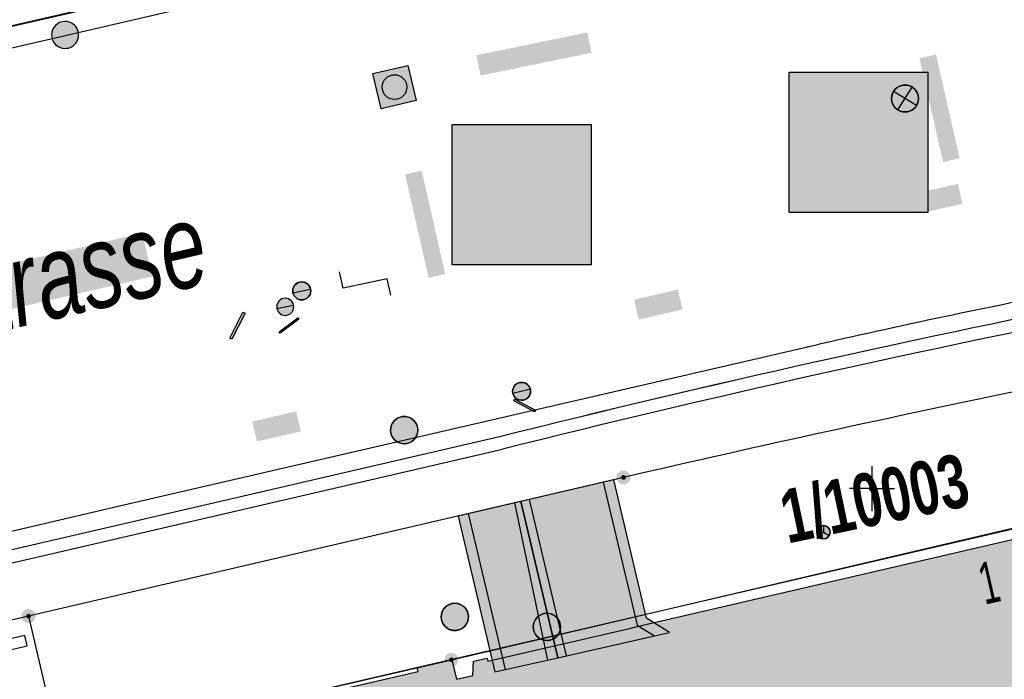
# Model space of a CAD drawing. Header units: metres. Extents: x 2695560 to 2696939, y 1260491 to 1262050.
# Tile 944 of 1005: x 2696602 to 2696630, y 1261645 to 1261663. Entities that reach past the tile are written whole.
import ezdxf

# ---------------------------------------------------------------- set-up
doc = ezdxf.new("R2010")
doc.units = ezdxf.units.M
doc.linetypes.add('AUSGEZOGEN', pattern=[0])
for name, color, linetype in [('XR$1$AV_Flächen (EO)', 7, 'AUSGEZOGEN'), ('XR$1$AV_Gebäudeflächen (BB)', 7, 'AUSGEZOGEN'), ('XR$1$AV_Gebäudeflächen ut.', 7, 'AUSGEZOGEN'), ('XR$1$AV_Grenzpunkte', 7, 'AUSGEZOGEN'), ('XR$1$AV_Grundstück-Nr.', 7, 'AUSGEZOGEN'), ('XR$1$AV_Haus-Nr.', 7, 'AUSGEZOGEN'), ('XR$1$AV_Koordinatennetzpunkte', 7, 'AUSGEZOGEN'), ('XR$1$AV_Linien (BB)', 7, 'AUSGEZOGEN'), ('XR$1$AV_Linien (EO)', 7, 'AUSGEZOGEN'), ('XR$1$AV_Strassennamen', 7, 'AUSGEZOGEN'), ('XR$1$AW_LK_Schachtdeckel', 24, 'AUSGEZOGEN'), ('XR$1$AW_LK_Zwischenpunkt', 24, 'AUSGEZOGEN'), ('XR$1$EW_LK_Knoten', 1, 'AUSGEZOGEN'), ('XR$1$FM_LK_SW_TRASSEKNOTEN', 94, 'AUSGEZOGEN'), ('XR$1$GA_LK_Absperrarmatur', 32, 'AUSGEZOGEN'), ('XR$1$GA_LK_Rohrleitungsteil', 32, 'AUSGEZOGEN'), ('XR$1$Liegenschaftsgrenzen', 7, 'AUSGEZOGEN'), ('XR$1$PFAV', 255, 'AUSGEZOGEN'), ('XR$1$PFAW', 255, 'AUSGEZOGEN'), ('XR$1$PFEW', 255, 'AUSGEZOGEN'), ('XR$1$PFGA', 255, 'AUSGEZOGEN'), ('XR$1$PFWA', 255, 'AUSGEZOGEN'), ('XR$1$PFWFM', 255, 'AUSGEZOGEN'), ('XR$1$RP_Abstandslinie', 7, 'AUSGEZOGEN'), ('XR$1$WA_LK_Absperrarmatur', 171, 'AUSGEZOGEN'), ('XR$1$WA_LK_Rohrleitungsteil', 171, 'AUSGEZOGEN')]:
    doc.layers.add(name, color=color, linetype=linetype)
doc.styles.add('ARIAL', font='arial.ttf')

# ---------------------------------------------------------------- blocks, each defined once
blk = doc.blocks.new('COMPLEXOBJECT_435')
at = {"layer": 'XR$1$AV_Linien (BB)', "color": 7, "linetype": 'AUSGEZOGEN', "transparency": 33554687}
blk.add_lwpolyline([(6603.406, 11642.838), (6612.396, 11644.919), (6612.371, 11645.029), (6613.336, 11645.238), (6613.46, 11644.702), (6613.918, 11644.808), (6613.93, 11645.202), (6614.31, 11645.29), (6614.331, 11645.203), (6618.263, 11646.115), (6618.521, 11646.175), (6632.969, 11649.528)], dxfattribs=at)
blk = doc.blocks.new('COMPLEXOBJECT_683')
at = {"layer": 'XR$1$AV_Linien (BB)', "color": 7, "linetype": 'AUSGEZOGEN', "transparency": 33554687}
blk.add_lwpolyline([(6623.539, 11654.01), (6604.097, 11649.512), (6588.145, 11645.77)], dxfattribs=at)
blk.add_arc((6666.817, 11466.341), 192.595, 100.73158, 102.98576, dxfattribs=at)
blk = doc.blocks.new('COMPLEXOBJECT_684')
at = {"layer": 'XR$1$AV_Linien (BB)', "color": 7, "linetype": 'AUSGEZOGEN', "transparency": 33554687}
blk.add_lwpolyline([(6614.656, 11651.439), (6600.918, 11648.25), (6588.243, 11645.347)], dxfattribs=at)
blk.add_arc((6700.023, 11310.501), 351.463, 101.12121, 104.05719, dxfattribs=at)
blk = doc.blocks.new('COMPLEXOBJECT_685')
at = {"layer": 'XR$1$AV_Linien (BB)', "color": 7, "linetype": 'AUSGEZOGEN', "transparency": 33554687}
blk.add_line((6643.15, 11672.61), (6579.438, 11657.833), dxfattribs=at)
blk = doc.blocks.new('COMPLEXOBJECT_944')
at = {"layer": 'XR$1$AV_Flächen (EO)', "color": 7, "linetype": 'AUSGEZOGEN', "transparency": 33554687}
blk.add_lwpolyline([(6614.655, 11651.439), (6600.918, 11648.25), (6600.998, 11647.909), (6614.74, 11651.099)], dxfattribs=at)
for centre, radius, start, end in [((6700.754, 11307.205), 354.838, 101.1344, 104.04262), ((6700.722, 11307.434), 354.257, 101.13743, 104.04665)]:
    blk.add_arc(centre, radius, start, end, dxfattribs=at)
blk = doc.blocks.new('COMPLEXOBJECT_1230')
at = {"layer": 'XR$1$Liegenschaftsgrenzen', "color": 7, "linetype": 'AUSGEZOGEN', "transparency": 33554687}
blk.add_line((6643.15, 11672.61), (6578.71, 11657.64), dxfattribs=at)
blk = doc.blocks.new('COMPLEXOBJECT_1233')
at = {"layer": 'XR$1$Liegenschaftsgrenzen', "color": 7, "linetype": 'AUSGEZOGEN', "transparency": 33554687}
blk.add_line((6618.1, 11650.31), (6601.573, 11646.456), dxfattribs=at)
blk.add_arc((6723.043, 11198.049), 464.276, 101.63867, 103.06374, dxfattribs=at)
blk = doc.blocks.new('BWAV20')
at = {"true_color": 0x000000, "transparency": 33554687}
blk.add_hatch(color=18, dxfattribs=at).paths.add_polyline_path([(0.167, 0), (0.163, 0.034), (0.153, 0.066), (0.137, 0.095), (0.115, 0.121), (0.088, 0.141), (0.058, 0.156), (0.025, 0.165), (-0.008, 0.166), (-0.042, 0.161), (-0.073, 0.15), (-0.102, 0.132), (-0.126, 0.109), (-0.146, 0.081), (-0.159, 0.05), (-0.166, 0.017), (-0.166, -0.017), (-0.159, -0.05), (-0.146, -0.081), (-0.126, -0.109), (-0.102, -0.132), (-0.073, -0.15), (-0.042, -0.161), (-0.008, -0.166), (0.025, -0.165), (0.058, -0.156), (0.088, -0.141), (0.115, -0.121), (0.137, -0.095), (0.153, -0.066), (0.163, -0.034)])
at = {"layer": 'XR$1$PFAV', "transparency": 33554687}
blk.add_hatch(color=7, dxfattribs=at).paths.add_polyline_path([(0.5, 0), (0.49, 0.101), (0.459, 0.197), (0.41, 0.286), (0.344, 0.362), (0.264, 0.424), (0.174, 0.469), (0.076, 0.494), (-0.025, 0.499), (-0.125, 0.484), (-0.22, 0.449), (-0.306, 0.395), (-0.379, 0.326), (-0.437, 0.243), (-0.477, 0.15), (-0.497, 0.051), (-0.497, -0.051), (-0.477, -0.15), (-0.437, -0.243), (-0.379, -0.326), (-0.306, -0.395), (-0.22, -0.449), (-0.125, -0.484), (-0.025, -0.499), (0.076, -0.494), (0.174, -0.469), (0.264, -0.424), (0.344, -0.362), (0.41, -0.286), (0.459, -0.197), (0.49, -0.101)])
blk = doc.blocks.new('BAV2041')
at = {"color": 7, "transparency": 33554687}
for p, q in [((0, 0.5), (0, 0.05)), ((-0.05, 0), (-0.5, 0)), ((0.05, 0), (0.5, 0)), ((0, -0.05), (0, -0.5))]:
    blk.add_line(p, q, dxfattribs=at)
blk.add_circle((0, 0), 0.05, dxfattribs=at)
for start, end in [(90, 270), (270, 90)]:
    blk.add_arc((0, 0), 0.05, start, end, dxfattribs=at)
blk = doc.blocks.new('COMPLEXOBJECT_1439')
at = {"layer": 'XR$1$RP_Abstandslinie', "color": 7, "linetype": 'AUSGEZOGEN', "transparency": 33554687}
blk.add_lwpolyline([(6648.23, 11653.37), (6603.23, 11642.9), (6559.4, 11632.7), (6515.57, 11622.51), (6471.74, 11612.31), (6427.91, 11602.11), (6384.08, 11591.92), (6365.19, 11587.52)], dxfattribs=at)
blk = doc.blocks.new('BAW2093')
at = {"transparency": 33554687}
blk.add_lwpolyline([(-0.375, -0.5), (0, -0.5), (0, 0.5), (0.375, 0.5)], dxfattribs=at)
blk = doc.blocks.new('BAW2087')
at = {"lineweight": 25, "true_color": 0x000000, "transparency": 33554687}
h = blk.add_hatch(color=18, dxfattribs=at)
h.paths.add_polyline_path([(-0.5, 0.5), (-0.5, -0.5), (0.5, -0.5), (0.5, 0.5)])
h.paths.add_polyline_path([(0.337, -0.069), (0.316, -0.136), (0.282, -0.196), (0.237, -0.249), (0.182, -0.292), (0.119, -0.322), (0.052, -0.34), (-0.017, -0.343), (-0.086, -0.333), (-0.151, -0.309), (-0.21, -0.272), (-0.261, -0.224), (-0.301, -0.167), (-0.328, -0.103), (-0.342, -0.035), (-0.342, 0.035), (-0.328, 0.103), (-0.301, 0.167), (-0.261, 0.224), (-0.21, 0.272), (-0.151, 0.309), (-0.086, 0.333), (-0.017, 0.343), (0.052, 0.34), (0.119, 0.322), (0.182, 0.292), (0.237, 0.249), (0.282, 0.196), (0.316, 0.136), (0.337, 0.069), (0.344, 0)], flags=16)
at = {"layer": 'XR$1$PFAW', "lineweight": 25, "transparency": 33554687}
blk.add_hatch(color=7, dxfattribs=at).paths.add_polyline_path([(0.344, 0), (0.337, 0.069), (0.316, 0.136), (0.282, 0.196), (0.237, 0.249), (0.182, 0.292), (0.119, 0.322), (0.052, 0.34), (-0.017, 0.343), (-0.086, 0.333), (-0.151, 0.309), (-0.21, 0.272), (-0.261, 0.224), (-0.301, 0.167), (-0.328, 0.103), (-0.342, 0.035), (-0.342, -0.035), (-0.328, -0.103), (-0.301, -0.167), (-0.261, -0.224), (-0.21, -0.272), (-0.151, -0.309), (-0.086, -0.333), (-0.017, -0.343), (0.052, -0.34), (0.119, -0.322), (0.182, -0.292), (0.237, -0.249), (0.282, -0.196), (0.316, -0.136), (0.337, -0.069)])
at = {"lineweight": 25, "transparency": 33554687}
for p, q in [((-0.5, 0.5, 0.993), (0.5, 0.5, 0.993)), ((-0.5, -0.5, 0.993), (-0.5, 0.5, 0.993)), ((0.5, 0.5, 0.993), (0.5, -0.5, 0.993)), ((0.5, -0.5, 0.993), (-0.5, -0.5, 0.993))]:
    blk.add_line(p, q, dxfattribs=at)
blk.add_circle((0, 0), 0.344, dxfattribs=at)
at = {"layer": 'XR$1$PFAW', "lineweight": 25, "transparency": 33554687}
blk.add_line((-0.5, 0.5), (0.5, 0.5), dxfattribs=at)
at = {"layer": 'XR$1$PFAW', "color": 31, "lineweight": 25, "transparency": 33554687}
for p, q in [((-0.5, -0.5), (-0.5, 0.5)), ((0.5, 0.5), (0.5, -0.5)), ((0.5, -0.5), (-0.5, -0.5))]:
    blk.add_line(p, q, dxfattribs=at)
at = {"layer": 'XR$1$PFAW', "lineweight": 25, "transparency": 33554687}
blk.add_circle((0, 0), 0.344, dxfattribs=at)
blk = doc.blocks.new('BAW2088')
at = {"layer": 'XR$1$PFAW', "transparency": 33554687}
blk.add_hatch(color=253, dxfattribs=at).paths.add_polyline_path([(0.51, 0), (0.5, 0.101), (0.47, 0.197), (0.421, 0.286), (0.355, 0.362), (0.275, 0.424), (0.184, 0.469), (0.086, 0.494), (-0.015, 0.499), (-0.115, 0.484), (-0.21, 0.449), (-0.296, 0.395), (-0.369, 0.326), (-0.427, 0.243), (-0.467, 0.15), (-0.487, 0.051), (-0.487, -0.051), (-0.467, -0.15), (-0.427, -0.243), (-0.369, -0.326), (-0.296, -0.395), (-0.21, -0.449), (-0.115, -0.484), (-0.015, -0.499), (0.086, -0.494), (0.184, -0.469), (0.275, -0.424), (0.355, -0.362), (0.421, -0.286), (0.47, -0.197), (0.5, -0.101)])
at = {"transparency": 33554687}
for start, end in [(91.1948, 268.8052), (268.8052, 91.1948)]:
    blk.add_arc((0.01, 0), 0.5, start, end, dxfattribs=at)
at = {"layer": 'XR$1$PFAW', "transparency": 33554687}
blk.add_circle((0.01, 0), 0.5, dxfattribs=at)
blk = doc.blocks.new('BAW2081')
at = {"layer": 'XR$1$PFAW', "transparency": 33554687}
blk.add_hatch(color=7, dxfattribs=at).paths.add_polyline_path([(0.5, 0), (0.49, 0.101), (0.459, 0.197), (0.41, 0.286), (0.344, 0.362), (0.264, 0.424), (0.174, 0.469), (0.076, 0.494), (-0.025, 0.499), (-0.125, 0.484), (-0.22, 0.449), (-0.306, 0.395), (-0.379, 0.326), (-0.437, 0.243), (-0.477, 0.15), (-0.497, 0.051), (-0.497, -0.051), (-0.477, -0.15), (-0.437, -0.243), (-0.379, -0.326), (-0.306, -0.395), (-0.22, -0.449), (-0.125, -0.484), (-0.025, -0.499), (0.076, -0.494), (0.174, -0.469), (0.264, -0.424), (0.344, -0.362), (0.41, -0.286), (0.459, -0.197), (0.49, -0.101)])
at = {"transparency": 33554687}
blk.add_line((-0.433, -0.25), (0, 0), dxfattribs=at)
blk.add_lwpolyline([(0, 0.5), (0, 0), (0.433, -0.25)], dxfattribs=at)
for start, end in [(90, 180), (180, 270), (0, 90), (270, 0)]:
    blk.add_arc((0, 0), 0.5, start, end, dxfattribs=at)
at = {"layer": 'XR$1$PFAW', "transparency": 33554687}
blk.add_circle((0, 0), 0.5, dxfattribs=at)
blk = doc.blocks.new('BWA2013')
at = {"true_color": 0x000000, "transparency": 33554687}
blk.add_hatch(color=18, dxfattribs=at).paths.add_polyline_path([(-0.291, -0.409), (0.352, 0.357), (0.291, 0.409), (-0.352, -0.357)])
at = {"transparency": 33554687}
blk.add_lwpolyline([(-0.291, -0.409), (-0.352, -0.357), (0.291, 0.409), (0.352, 0.357), (-0.291, -0.409)], close=True, dxfattribs=at)
blk = doc.blocks.new('BWA965')
at = {"layer": 'XR$1$PFWA', "transparency": 33554687}
blk.add_hatch(color=7, dxfattribs=at).paths.add_polyline_path([(0, 0.5), (-0.051, 0.497), (-0.101, 0.49), (-0.15, 0.477), (-0.197, 0.459), (-0.243, 0.437), (-0.286, 0.41), (-0.326, 0.379), (-0.362, 0.344), (-0.395, 0.306), (-0.424, 0.264), (-0.449, 0.22), (-0.469, 0.174), (-0.484, 0.125), (-0.494, 0.076), (-0.499, 0.025), (-0.499, -0.025), (-0.494, -0.076), (-0.484, -0.125), (-0.469, -0.174), (-0.449, -0.22), (-0.424, -0.264), (-0.395, -0.306), (-0.362, -0.344), (-0.326, -0.379), (-0.286, -0.41), (-0.243, -0.437), (-0.197, -0.459), (-0.15, -0.477), (-0.101, -0.49), (-0.051, -0.497), (0, -0.5), (0.051, -0.497), (0.101, -0.49), (0.15, -0.477), (0.197, -0.459), (0.243, -0.437), (0.286, -0.41), (0.326, -0.379), (0.362, -0.344), (0.395, -0.306), (0.424, -0.264), (0.449, -0.22), (0.469, -0.174), (0.484, -0.125), (0.494, -0.076), (0.499, -0.025), (0.499, 0.025), (0.494, 0.076), (0.484, 0.125), (0.469, 0.174), (0.449, 0.22), (0.424, 0.264), (0.395, 0.306), (0.362, 0.344), (0.326, 0.379), (0.286, 0.41), (0.243, 0.437), (0.197, 0.459), (0.15, 0.477), (0.101, 0.49), (0.051, 0.497)])
at = {"transparency": 33554687}
blk.add_line((0, 0.5), (0, -0.5), dxfattribs=at)
for start, end in [(90, 270), (270, 90)]:
    blk.add_arc((0, 0), 0.5, start, end, dxfattribs=at)
blk = doc.blocks.new('BGA2013')
at = {"transparency": 33554687}
blk.add_hatch(color=36, dxfattribs=at).paths.add_polyline_path([(-0.291, -0.409), (0.352, 0.357), (0.291, 0.409), (-0.352, -0.357)])
at = {"color": 32, "transparency": 33554687}
blk.add_lwpolyline([(-0.291, -0.409), (-0.352, -0.357), (0.291, 0.409), (0.352, 0.357), (-0.291, -0.409)], close=True, dxfattribs=at)
blk = doc.blocks.new('BGA965')
at = {"layer": 'XR$1$PFGA', "transparency": 33554687}
blk.add_hatch(color=7, dxfattribs=at).paths.add_polyline_path([(0.5, 0), (0.49, 0.101), (0.459, 0.197), (0.41, 0.286), (0.344, 0.362), (0.264, 0.424), (0.174, 0.469), (0.076, 0.494), (-0.025, 0.499), (-0.125, 0.484), (-0.22, 0.449), (-0.306, 0.395), (-0.379, 0.326), (-0.437, 0.243), (-0.477, 0.15), (-0.497, 0.051), (-0.497, -0.051), (-0.477, -0.15), (-0.437, -0.243), (-0.379, -0.326), (-0.306, -0.395), (-0.22, -0.449), (-0.125, -0.484), (-0.025, -0.499), (0.076, -0.494), (0.174, -0.469), (0.264, -0.424), (0.344, -0.362), (0.41, -0.286), (0.459, -0.197), (0.49, -0.101)])
at = {"color": 32, "transparency": 33554687}
blk.add_line((0, 0.5), (0, -0.5), dxfattribs=at)
for start, end in [(90, 270), (270, 90)]:
    blk.add_arc((0, 0), 0.5, start, end, dxfattribs=at)
at = {"layer": 'XR$1$PFGA', "transparency": 33554687}
blk.add_circle((0, 0), 0.5, dxfattribs=at)
blk = doc.blocks.new('BEWLP2549_S')
at = {"layer": 'XR$1$PFEW', "transparency": 33554687}
blk.add_hatch(color=7, dxfattribs=at).paths.add_polyline_path([(0.5, 0), (0.49, 0.101), (0.459, 0.197), (0.41, 0.286), (0.344, 0.362), (0.264, 0.424), (0.174, 0.469), (0.076, 0.494), (-0.025, 0.499), (-0.125, 0.484), (-0.22, 0.449), (-0.306, 0.395), (-0.379, 0.326), (-0.437, 0.243), (-0.477, 0.15), (-0.497, 0.051), (-0.497, -0.051), (-0.477, -0.15), (-0.437, -0.243), (-0.379, -0.326), (-0.306, -0.395), (-0.22, -0.449), (-0.125, -0.484), (-0.025, -0.499), (0.076, -0.494), (0.174, -0.469), (0.264, -0.424), (0.344, -0.362), (0.41, -0.286), (0.459, -0.197), (0.49, -0.101)])
at = {"color": 1, "transparency": 33554687}
for p, q in [((0.354, -0.354), (-0.354, 0.354)), ((-0.354, -0.354), (0.354, 0.354))]:
    blk.add_line(p, q, dxfattribs=at)
for start, end in [(91.3809, 268.6191), (268.6191, 91.3809)]:
    blk.add_arc((0, 0), 0.5, start, end, dxfattribs=at)
at = {"layer": 'XR$1$PFEW', "transparency": 33554687}
blk.add_circle((0, 0), 0.5, dxfattribs=at)
blk = doc.blocks.new('BWFM2')
at = {"layer": 'XR$1$PFWFM', "transparency": 33554687}
blk.add_hatch(color=7, dxfattribs=at).paths.add_polyline_path([(0, 0.5), (-0.05, 0.496), (-0.099, 0.488), (-0.147, 0.474), (-0.194, 0.456), (-0.238, 0.434), (-0.28, 0.407), (-0.32, 0.376), (-0.355, 0.341), (-0.388, 0.303), (-0.416, 0.261), (-0.44, 0.217), (-0.459, 0.171), (-0.474, 0.124), (-0.484, 0.075), (-0.489, 0.025), (-0.489, -0.025), (-0.484, -0.075), (-0.474, -0.124), (-0.459, -0.171), (-0.44, -0.217), (-0.416, -0.261), (-0.388, -0.303), (-0.355, -0.341), (-0.32, -0.376), (-0.28, -0.407), (-0.238, -0.434), (-0.194, -0.456), (-0.147, -0.474), (-0.099, -0.488), (-0.05, -0.496), (0, -0.5), (0.051, -0.498), (0.102, -0.492), (0.152, -0.48), (0.2, -0.462), (0.247, -0.441), (0.291, -0.414), (0.332, -0.383), (0.369, -0.348), (0.403, -0.309), (0.433, -0.268), (0.458, -0.223), (0.478, -0.176), (0.494, -0.127), (0.505, -0.077), (0.51, -0.026), (0.51, 0.026), (0.505, 0.077), (0.494, 0.127), (0.478, 0.176), (0.458, 0.223), (0.433, 0.268), (0.403, 0.309), (0.369, 0.348), (0.332, 0.383), (0.291, 0.414), (0.247, 0.441), (0.2, 0.462), (0.152, 0.48), (0.102, 0.492), (0.051, 0.498)])
at = {"color": 94, "transparency": 33554687}
for start, end in [(91.1948, 268.8052), (268.8052, 91.1948)]:
    blk.add_arc((0.01, 0), 0.5, start, end, dxfattribs=at)

msp = doc.modelspace()

# ---------------------------------------------------------------- hatches: boundary and pattern name
at = {"transparency": 33554687}
for points in [[(2696614.985, 1261661.854), (2696615.101, 1261661.29), (2696618.181, 1261661.924), (2696618.065, 1261662.488)], [(2696627.752, 1261661.874), (2696627.292, 1261661.77), (2696627.948, 1261658.886), (2696628.408, 1261658.991)], [(2696623.677, 1261661.383), (2696623.677, 1261657.482), (2696627.526, 1261657.482), (2696627.526, 1261661.383)], [(2696614.308, 1261659.928), (2696614.308, 1261656.027), (2696618.171, 1261656.027), (2696618.171, 1261659.928)], [(2696613.464, 1261658.646), (2696613.004, 1261658.542), (2696613.658, 1261655.667), (2696614.118, 1261655.772)], [(2696627.138, 1261658.008), (2696627.259, 1261657.455), (2696628.484, 1261657.724), (2696628.363, 1261658.277)], [(2696594.073, 1261654.212), (2696594.352, 1261653.01), (2696605.983, 1261655.708), (2696605.704, 1261656.91)], [(2696619.367, 1261655.06), (2696619.496, 1261654.508), (2696620.709, 1261654.79), (2696620.58, 1261655.342)], [(2696608.759, 1261651.675), (2696608.888, 1261651.12), (2696610.109, 1261651.403), (2696609.98, 1261651.958)]]:
    msp.add_hatch(color=7, dxfattribs=at).paths.add_polyline_path(points)
at = {"layer": 'XR$1$AV_Gebäudeflächen (BB)', "true_color": 0xd2d2d2, "transparency": 33554687}
msp.add_hatch(color=254, dxfattribs=at).paths.add_polyline_path([(2696650.51, 1261651.66), (2696650.33, 1261651.53), (2696649.924, 1261651.237), (2696649.832, 1261651.336), (2696649.737, 1261651.432), (2696649.639, 1261651.524), (2696649.537, 1261651.613), (2696649.432, 1261651.698), (2696649.324, 1261651.779), (2696649.214, 1261651.857), (2696649.101, 1261651.93), (2696648.985, 1261652), (2696648.867, 1261652.065), (2696648.747, 1261652.127), (2696648.624, 1261652.183), (2696648.5, 1261652.236), (2696648.374, 1261652.284), (2696648.246, 1261652.328), (2696648.117, 1261652.367), (2696647.987, 1261652.402), (2696647.855, 1261652.432), (2696647.722, 1261652.457), (2696647.589, 1261652.477), (2696647.455, 1261652.493), (2696647.32, 1261652.504), (2696647.186, 1261652.511), (2696647.051, 1261652.512), (2696646.916, 1261652.509), (2696646.781, 1261652.501), (2696646.647, 1261652.489), (2696646.513, 1261652.471), (2696646.38, 1261652.449), (2696646.247, 1261652.422), (2696646.116, 1261652.391), (2696646.088, 1261652.518), (2696644.488, 1261652.146), (2696644.511, 1261652.049), (2696640.022, 1261651.007), (2696640, 1261651.105), (2696638.351, 1261650.722), (2696638.376, 1261650.616), (2696634.41, 1261649.696), (2696634.444, 1261649.548), (2696634.338, 1261649.523), (2696633.919, 1261649.426), (2696633.939, 1261649.338), (2696619.491, 1261645.985), (2696619.233, 1261645.925), (2696615.301, 1261645.013), (2696615.28, 1261645.1), (2696614.9, 1261645.012), (2696614.888, 1261644.618), (2696614.43, 1261644.512), (2696614.306, 1261645.048), (2696613.341, 1261644.839), (2696613.366, 1261644.729), (2696604.376, 1261642.648), (2696604.352, 1261642.753), (2696603.408, 1261642.534), (2696603.434, 1261642.425), (2696603.614, 1261641.648), (2696603.964, 1261641.729), (2696607.055, 1261628.463), (2696608.52, 1261622.172), (2696611.746, 1261608.328), (2696611.357, 1261608.237), (2696611.539, 1261607.458), (2696612.484, 1261607.679), (2696612.468, 1261607.747), (2696617.986, 1261609.037), (2696620.031, 1261609.515), (2696621.475, 1261609.853), (2696621.491, 1261609.785), (2696622.191, 1261609.949), (2696625.212, 1261597.507), (2696625.325, 1261597.023), (2696625.152, 1261596.983), (2696625.417, 1261595.844), (2696625.544, 1261595.874), (2696628.556, 1261582.935), (2696629.077, 1261580.695), (2696632.547, 1261565.793), (2696632.42, 1261565.764), (2696633.014, 1261563.213), (2696636.32, 1261562.83), (2696637.132, 1261564.334), (2696637.017, 1261564.394), (2696639.442, 1261569.106), (2696639.56, 1261569.05), (2696640.287, 1261570.591), (2696640.169, 1261570.647), (2696642.471, 1261575.444), (2696642.59, 1261575.39), (2696643.278, 1261576.927), (2696643.159, 1261576.981), (2696645.336, 1261581.825), (2696645.457, 1261581.777), (2696646.114, 1261583.37), (2696645.994, 1261583.42), (2696646.059, 1261583.578), (2696646.123, 1261583.735), (2696646.188, 1261583.893), (2696646.252, 1261584.051), (2696646.317, 1261584.208), (2696646.381, 1261584.366), (2696646.446, 1261584.524), (2696646.51, 1261584.682), (2696646.574, 1261584.84), (2696646.638, 1261584.997), (2696646.703, 1261585.155), (2696646.767, 1261585.313), (2696646.831, 1261585.471), (2696646.895, 1261585.629), (2696646.959, 1261585.787), (2696647.023, 1261585.945), (2696647.087, 1261586.103), (2696647.151, 1261586.261), (2696647.215, 1261586.419), (2696647.278, 1261586.577), (2696647.342, 1261586.735), (2696647.406, 1261586.893), (2696647.469, 1261587.051), (2696647.533, 1261587.209), (2696647.597, 1261587.367), (2696647.66, 1261587.525), (2696647.724, 1261587.683), (2696647.787, 1261587.841), (2696647.85, 1261588), (2696647.914, 1261588.158), (2696647.977, 1261588.316), (2696648.099, 1261588.27), (2696648.681, 1261589.838), (2696648.559, 1261589.884), (2696648.619, 1261590.046), (2696648.679, 1261590.208), (2696648.739, 1261590.37), (2696648.798, 1261590.533), (2696648.858, 1261590.695), (2696648.918, 1261590.857), (2696648.977, 1261591.019), (2696649.037, 1261591.181), (2696649.097, 1261591.344), (2696649.156, 1261591.506), (2696649.216, 1261591.668), (2696649.275, 1261591.831), (2696649.335, 1261591.993), (2696649.394, 1261592.155), (2696649.453, 1261592.318), (2696649.513, 1261592.48), (2696649.572, 1261592.642), (2696649.631, 1261592.805), (2696649.69, 1261592.967), (2696649.749, 1261593.129), (2696649.808, 1261593.292), (2696649.867, 1261593.454), (2696649.926, 1261593.617), (2696649.985, 1261593.779), (2696650.044, 1261593.942), (2696650.103, 1261594.104), (2696650.162, 1261594.267), (2696650.221, 1261594.429), (2696650.28, 1261594.592), (2696650.338, 1261594.754), (2696650.397, 1261594.917), (2696650.521, 1261594.878), (2696651.029, 1261596.497), (2696650.905, 1261596.536), (2696650.956, 1261596.699), (2696651.007, 1261596.863), (2696651.059, 1261597.026), (2696651.11, 1261597.19), (2696651.161, 1261597.353), (2696651.212, 1261597.517), (2696651.263, 1261597.68), (2696651.314, 1261597.844), (2696651.365, 1261598.007), (2696651.416, 1261598.171), (2696651.467, 1261598.335), (2696651.518, 1261598.498), (2696651.569, 1261598.662), (2696651.62, 1261598.825), (2696651.671, 1261598.989), (2696651.722, 1261599.152), (2696651.773, 1261599.316), (2696651.824, 1261599.479), (2696651.875, 1261599.643), (2696651.926, 1261599.806), (2696651.977, 1261599.97), (2696652.028, 1261600.134), (2696652.079, 1261600.297), (2696652.13, 1261600.461), (2696652.18, 1261600.624), (2696652.231, 1261600.788), (2696652.282, 1261600.952), (2696652.333, 1261601.115), (2696652.384, 1261601.279), (2696652.434, 1261601.442), (2696652.485, 1261601.606), (2696652.611, 1261601.572), (2696653.071, 1261603.202), (2696652.946, 1261603.238), (2696652.992, 1261603.403), (2696653.037, 1261603.567), (2696653.082, 1261603.732), (2696653.127, 1261603.897), (2696653.172, 1261604.062), (2696653.217, 1261604.226), (2696653.261, 1261604.391), (2696653.305, 1261604.556), (2696653.349, 1261604.721), (2696653.393, 1261604.886), (2696653.437, 1261605.051), (2696653.481, 1261605.216), (2696653.524, 1261605.382), (2696653.568, 1261605.547), (2696653.611, 1261605.712), (2696653.654, 1261605.877), (2696653.696, 1261606.043), (2696653.739, 1261606.208), (2696653.781, 1261606.373), (2696653.824, 1261606.539), (2696653.866, 1261606.704), (2696653.908, 1261606.87), (2696653.949, 1261607.036), (2696653.991, 1261607.201), (2696654.032, 1261607.367), (2696654.074, 1261607.533), (2696654.115, 1261607.698), (2696654.155, 1261607.864), (2696654.196, 1261608.03), (2696654.237, 1261608.196), (2696654.277, 1261608.362), (2696654.404, 1261608.332), (2696654.783, 1261609.984), (2696654.656, 1261610.014), (2696654.677, 1261610.1), (2696654.698, 1261610.186), (2696654.718, 1261610.273), (2696654.739, 1261610.359), (2696654.759, 1261610.445), (2696654.779, 1261610.532), (2696654.799, 1261610.618), (2696654.819, 1261610.704), (2696654.838, 1261610.791), (2696654.858, 1261610.877), (2696654.877, 1261610.964), (2696654.896, 1261611.051), (2696654.915, 1261611.137), (2696654.934, 1261611.224), (2696654.953, 1261611.31), (2696654.971, 1261611.397), (2696654.99, 1261611.484), (2696655.008, 1261611.571), (2696655.026, 1261611.658), (2696655.044, 1261611.744), (2696655.061, 1261611.831), (2696655.079, 1261611.918), (2696655.096, 1261612.005), (2696655.113, 1261612.092), (2696655.13, 1261612.179), (2696655.147, 1261612.266), (2696655.164, 1261612.353), (2696655.18, 1261612.44), (2696655.197, 1261612.528), (2696655.213, 1261612.615), (2696655.229, 1261612.702), (2696655.358, 1261612.682), (2696655.639, 1261614.376), (2696655.51, 1261614.396), (2696655.513, 1261614.554), (2696655.642, 1261614.536), (2696655.873, 1261616.211), (2696655.744, 1261616.229), (2696655.764, 1261616.401), (2696655.784, 1261616.574), (2696655.803, 1261616.746), (2696655.821, 1261616.918), (2696655.839, 1261617.091), (2696655.856, 1261617.263), (2696655.873, 1261617.436), (2696655.889, 1261617.609), (2696655.904, 1261617.782), (2696655.919, 1261617.954), (2696655.933, 1261618.127), (2696655.946, 1261618.3), (2696655.959, 1261618.473), (2696655.971, 1261618.646), (2696655.982, 1261618.819), (2696655.993, 1261618.992), (2696656.004, 1261619.165), (2696656.013, 1261619.339), (2696656.022, 1261619.512), (2696656.031, 1261619.685), (2696656.038, 1261619.858), (2696656.045, 1261620.032), (2696656.052, 1261620.205), (2696656.058, 1261620.378), (2696656.063, 1261620.552), (2696656.068, 1261620.725), (2696656.071, 1261620.898), (2696656.075, 1261621.072), (2696656.077, 1261621.245), (2696656.08, 1261621.419), (2696656.081, 1261621.592), (2696656.211, 1261621.586), (2696656.281, 1261623.275), (2696656.151, 1261623.281), (2696656.152, 1261623.455), (2696656.154, 1261623.629), (2696656.155, 1261623.803), (2696656.155, 1261623.977), (2696656.156, 1261624.151), (2696656.157, 1261624.325), (2696656.157, 1261624.499), (2696656.157, 1261624.673), (2696656.157, 1261624.847), (2696656.157, 1261625.021), (2696656.156, 1261625.195), (2696656.156, 1261625.37), (2696656.155, 1261625.544), (2696656.154, 1261625.718), (2696656.153, 1261625.892), (2696656.151, 1261626.066), (2696656.15, 1261626.24), (2696656.148, 1261626.414), (2696656.146, 1261626.588), (2696656.144, 1261626.762), (2696656.142, 1261626.936), (2696656.139, 1261627.11), (2696656.137, 1261627.284), (2696656.134, 1261627.458), (2696656.131, 1261627.632), (2696656.128, 1261627.806), (2696656.124, 1261627.98), (2696656.121, 1261628.154), (2696656.117, 1261628.328), (2696656.113, 1261628.502), (2696656.109, 1261628.676), (2696656.24, 1261628.679), (2696656.191, 1261630.361), (2696656.061, 1261630.358), (2696656.047, 1261630.613), (2696656.177, 1261630.622), (2696656.057, 1261632.305), (2696655.927, 1261632.297), (2696655.914, 1261632.457), (2696655.9, 1261632.618), (2696655.886, 1261632.778), (2696655.872, 1261632.938), (2696655.857, 1261633.098), (2696655.842, 1261633.259), (2696655.827, 1261633.419), (2696655.812, 1261633.579), (2696655.796, 1261633.739), (2696655.78, 1261633.899), (2696655.763, 1261634.059), (2696655.746, 1261634.219), (2696655.729, 1261634.379), (2696655.712, 1261634.539), (2696655.694, 1261634.699), (2696655.676, 1261634.859), (2696655.658, 1261635.019), (2696655.639, 1261635.178), (2696655.62, 1261635.338), (2696655.6, 1261635.498), (2696655.581, 1261635.658), (2696655.561, 1261635.817), (2696655.54, 1261635.977), (2696655.52, 1261636.136), (2696655.499, 1261636.296), (2696655.477, 1261636.455), (2696655.456, 1261636.615), (2696655.434, 1261636.774), (2696655.411, 1261636.933), (2696655.389, 1261637.093), (2696655.366, 1261637.252), (2696655.495, 1261637.271), (2696655.235, 1261638.958), (2696655.106, 1261638.939), (2696655.078, 1261639.098), (2696655.05, 1261639.257), (2696655.021, 1261639.415), (2696654.992, 1261639.574), (2696654.962, 1261639.732), (2696654.931, 1261639.89), (2696654.9, 1261640.049), (2696654.868, 1261640.207), (2696654.836, 1261640.365), (2696654.803, 1261640.523), (2696654.77, 1261640.68), (2696654.736, 1261640.838), (2696654.702, 1261640.996), (2696654.667, 1261641.153), (2696654.631, 1261641.31), (2696654.595, 1261641.467), (2696654.558, 1261641.624), (2696654.521, 1261641.781), (2696654.483, 1261641.938), (2696654.445, 1261642.095), (2696654.406, 1261642.251), (2696654.367, 1261642.407), (2696654.327, 1261642.564), (2696654.286, 1261642.72), (2696654.245, 1261642.876), (2696654.203, 1261643.031), (2696654.161, 1261643.187), (2696654.118, 1261643.342), (2696654.075, 1261643.498), (2696654.031, 1261643.653), (2696653.987, 1261643.808), (2696654.111, 1261643.848), (2696653.58, 1261645.461), (2696653.456, 1261645.421), (2696653.401, 1261645.572), (2696653.346, 1261645.724), (2696653.29, 1261645.875), (2696653.233, 1261646.025), (2696653.176, 1261646.176), (2696653.117, 1261646.326), (2696653.058, 1261646.476), (2696652.999, 1261646.625), (2696652.938, 1261646.774), (2696652.877, 1261646.923), (2696652.815, 1261647.072), (2696652.753, 1261647.22), (2696652.689, 1261647.368), (2696652.625, 1261647.516), (2696652.561, 1261647.663), (2696652.495, 1261647.811), (2696652.429, 1261647.957), (2696652.362, 1261648.104), (2696652.295, 1261648.25), (2696652.226, 1261648.396), (2696652.157, 1261648.541), (2696652.088, 1261648.686), (2696652.017, 1261648.831), (2696651.946, 1261648.976), (2696651.874, 1261649.12), (2696651.802, 1261649.264), (2696651.729, 1261649.407), (2696651.655, 1261649.55), (2696651.58, 1261649.693), (2696651.505, 1261649.835), (2696651.429, 1261649.977), (2696651.548, 1261650.052)])
at = {"layer": 'XR$1$AV_Gebäudeflächen ut.', "true_color": 0xf5f5f5, "transparency": 33554687}
for points in [[(2696620.353, 1261645.814), (2696619.714, 1261646.206), (2696618.802, 1261650.057), (2696616.22, 1261649.455), (2696617.249, 1261645.108), (2696617.492, 1261645.166), (2696619.936, 1261645.718)], [(2696615.501, 1261644.715), (2696617.249, 1261645.108), (2696616.22, 1261649.455), (2696614.477, 1261649.049)]]:
    msp.add_hatch(color=7, dxfattribs=at).paths.add_polyline_path(points)

# ---------------------------------------------------------------- linework, layer by layer
at = {"color": 24, "lineweight": -3, "transparency": 33554687}
for points in [[(2696623.677, 1261661.383), (2696627.526, 1261661.383), (2696627.526, 1261657.482), (2696623.677, 1261657.482), (2696623.677, 1261661.383)], [(2696614.308, 1261659.928), (2696618.171, 1261659.928), (2696618.171, 1261656.027), (2696614.308, 1261656.027), (2696614.308, 1261659.928)]]:
    msp.add_lwpolyline(points, close=True, dxfattribs=at)
at = {"layer": 'XR$1$AV_Flächen (EO)', "color": 7, "linetype": 'AUSGEZOGEN', "transparency": 33554687}
for points in [[(2696620.353, 1261645.814), (2696619.714, 1261646.206), (2696618.802, 1261650.057), (2696616.22, 1261649.455), (2696617.249, 1261645.108), (2696617.492, 1261645.166), (2696619.936, 1261645.718), (2696620.353, 1261645.814)], [(2696615.501, 1261644.715), (2696617.249, 1261645.108), (2696616.22, 1261649.455), (2696614.477, 1261649.049), (2696615.501, 1261644.715)], [(2696602.436, 1261645.728), (2696589.778, 1261642.773), (2696590.072, 1261641.624), (2696590.374, 1261641.701), (2696590.155, 1261642.554), (2696602.503, 1261645.437), (2696602.436, 1261645.728)]]:
    msp.add_lwpolyline(points, close=True, dxfattribs=at)
at = {"layer": 'XR$1$AV_Linien (BB)', "color": 7, "linetype": 'AUSGEZOGEN', "transparency": 33554687}
msp.add_line((2696580.535, 1261657.056), (2696644.036, 1261671.808), dxfattribs=at)
at = {"layer": 'XR$1$AV_Linien (EO)', "color": 7, "linetype": 'AUSGEZOGEN', "transparency": 33554687}
for p, q in [((2696616.043, 1261649.414), (2696616.957, 1261645.039)), ((2696617.492, 1261645.166), (2696616.463, 1261649.512)), ((2696615.794, 1261644.781), (2696614.769, 1261649.117))]:
    msp.add_line(p, q, dxfattribs=at)
msp.add_lwpolyline([(2696618.51, 1261649.989), (2696619.451, 1261646.015), (2696619.936, 1261645.718)], dxfattribs=at)
at = {"layer": 'XR$1$Liegenschaftsgrenzen', "color": 7, "linetype": 'AUSGEZOGEN', "transparency": 33554687}
msp.add_line((2696602.543, 1261646.266), (2696603.406, 1261642.539), dxfattribs=at)
for points in [[(2696603.406, 1261642.539), (2696614.29, 1261645.052), (2696639.976, 1261651.078), (2696644.432, 1261652.132), (2696646.077, 1261652.514)], [(2696602.543, 1261646.266), (2696577.77, 1261640.49), (2696569.15, 1261638.49)]]:
    msp.add_lwpolyline(points, dxfattribs=at)

# ---------------------------------------------------------------- block references
at = {"layer": 'XR$1$AV_Flächen (EO)', "color": 7, "linetype": 'AUSGEZOGEN', "lineweight": -3, "transparency": 33554687}
msp.add_blockref('COMPLEXOBJECT_944', (2690000.97, 1249999.81), dxfattribs=at)
at = {"layer": 'XR$1$AV_Grenzpunkte', "color": 7, "linetype": 'AUSGEZOGEN', "lineweight": -3, "transparency": 33554687, "xscale": 0.3899999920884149, "yscale": 0.3899999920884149}
for p in [(2696619.07, 1261650.12), (2696602.543, 1261646.266), (2696614.29, 1261645.052)]:
    msp.add_blockref('BWAV20', p, dxfattribs=at)
at = {"layer": 'XR$1$AV_Koordinatennetzpunkte', "color": 7, "linetype": 'AUSGEZOGEN', "lineweight": -3, "transparency": 33554687, "xscale": 1.25, "yscale": 1.25}
msp.add_blockref('BAV2041', (2696625.97, 1261649.81), dxfattribs=at)
at = {"layer": 'XR$1$AV_Linien (BB)', "color": 7, "linetype": 'AUSGEZOGEN', "lineweight": -3, "transparency": 33554687}
for name in ['COMPLEXOBJECT_685', 'COMPLEXOBJECT_683', 'COMPLEXOBJECT_684', 'COMPLEXOBJECT_435']:
    msp.add_blockref(name, (2690000.97, 1249999.81), dxfattribs=at)
at = {"layer": 'XR$1$AW_LK_Schachtdeckel', "color": 24, "linetype": 'AUSGEZOGEN', "lineweight": -3, "transparency": 33554687, "rotation": 13.078343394}
msp.add_blockref('BAW2087', (2696612.71, 1261660.97), dxfattribs=at)
at = {"layer": 'XR$1$AW_LK_Schachtdeckel', "color": 24, "linetype": 'AUSGEZOGEN', "lineweight": -3, "transparency": 33554687}
for p, xscale, yscale, rotation in [((2696612.971, 1261651.433), 0.7578193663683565, 0.7578193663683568, 14.027630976), ((2696614.392, 1261646.246), 0.7578193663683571, 0.7578193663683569, 193.0835341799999)]:
    msp.add_blockref('BAW2088', p, dxfattribs=dict(at, xscale=xscale, yscale=yscale, rotation=rotation))
for name, p, xscale, yscale in [('BAW2081', (2696624.625, 1261648.598), 0.3749999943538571, 0.3749999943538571), ('BAW2088', (2696616.936, 1261645.965), 0.7578193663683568, 0.7578193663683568)]:
    msp.add_blockref(name, p, dxfattribs=dict(at, xscale=xscale, yscale=yscale))
at = {"layer": 'XR$1$AW_LK_Zwischenpunkt', "color": 24, "linetype": 'AUSGEZOGEN', "lineweight": -3, "transparency": 33554687, "xscale": 1.250000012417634, "yscale": 1.250000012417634, "rotation": 102.1341682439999}
msp.add_blockref('BAW2093', (2696611.894, 1261655.513), dxfattribs=at)
at = {"layer": 'XR$1$EW_LK_Knoten', "color": 1, "linetype": 'AUSGEZOGEN', "lineweight": -3, "transparency": 33554687, "xscale": 0.749999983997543, "yscale": 0.7499999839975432, "rotation": 13.17060000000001}
msp.add_blockref('BEWLP2549_S', (2696626.891, 1261660.653), dxfattribs=at)
at = {"layer": 'XR$1$FM_LK_SW_TRASSEKNOTEN', "color": 94, "linetype": 'AUSGEZOGEN', "lineweight": -3, "transparency": 33554687, "xscale": 0.7499999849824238, "yscale": 0.7499999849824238}
msp.add_blockref('BWFM2', (2696603.55, 1261662.42), dxfattribs=at)
at = {"layer": 'XR$1$GA_LK_Absperrarmatur', "color": 32, "linetype": 'AUSGEZOGEN', "lineweight": -3, "transparency": 33554687}
for p, xscale, yscale, rotation in [((2696610.132, 1261655.305), 0.4999999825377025, 0.4999999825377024, 101.4084), ((2696616.241, 1261652.514), 0.4999999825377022, 0.4999999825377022, 284.0427)]:
    msp.add_blockref('BGA965', p, dxfattribs=dict(at, xscale=xscale, yscale=yscale, rotation=rotation))
at = {"layer": 'XR$1$GA_LK_Rohrleitungsteil', "color": 32, "linetype": 'AUSGEZOGEN', "lineweight": -3, "transparency": 33554687}
for p, xscale, yscale, rotation in [((2696608.345, 1261654.339), 0.812499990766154, 0.812499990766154, 13.2237), ((2696616.326, 1261652.123), 0.6499999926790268, 0.649999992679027, 282.2121)]:
    msp.add_blockref('BGA2013', p, dxfattribs=dict(at, xscale=xscale, yscale=yscale, rotation=rotation))
at = {"layer": 'XR$1$Liegenschaftsgrenzen', "color": 7, "linetype": 'AUSGEZOGEN', "lineweight": -3, "transparency": 33554687}
for name in ['COMPLEXOBJECT_1230', 'COMPLEXOBJECT_1233']:
    msp.add_blockref(name, (2690000.97, 1249999.81), dxfattribs=at)
at = {"layer": 'XR$1$RP_Abstandslinie', "color": 7, "linetype": 'AUSGEZOGEN', "lineweight": -3, "transparency": 33554687}
msp.add_blockref('COMPLEXOBJECT_1439', (2690000.97, 1249999.81), dxfattribs=at)
at = {"layer": 'XR$1$WA_LK_Absperrarmatur', "color": 171, "linetype": 'AUSGEZOGEN', "lineweight": -3, "transparency": 33554687, "xscale": 0.475528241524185, "yscale": 0.475528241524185, "rotation": 101.24271}
msp.add_blockref('BWA965', (2696609.674, 1261654.864), dxfattribs=at)
at = {"layer": 'XR$1$WA_LK_Rohrleitungsteil', "color": 171, "linetype": 'AUSGEZOGEN', "lineweight": -3, "transparency": 33554687, "xscale": 0.6499999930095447, "yscale": 0.6499999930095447, "rotation": 346.893631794}
msp.add_blockref('BWA2013', (2696609.777, 1261654.343), dxfattribs=at)

# ---------------------------------------------------------------- texts
at = {"layer": 'XR$1$AV_Grundstück-Nr.', "color": 7, "transparency": 33554687, "insert": (2696626.048, 1261649.522), "char_height": 1.48491, "width": 5.79059, "attachment_point": 5, "rotation": 11.8089, "style": 'ARIAL'}
msp.add_mtext('\\A1;{\\fArial|i0|b1;\\H1.484908;\\W0.700000;\\C7;1/10003}\\P', dxfattribs=at)
at = {"layer": 'XR$1$AV_Haus-Nr.', "color": 7, "transparency": 33554687, "insert": (2696629.095, 1261647.772), "char_height": 1.1621, "width": 0.90385, "attachment_point": 2, "rotation": 12.7773, "style": 'ARIAL'}
msp.add_mtext('\\W0.57;1', dxfattribs=at)
at = {"layer": 'XR$1$AV_Strassennamen', "color": 7, "transparency": 33554687, "insert": (2696600.031, 1261654.949), "char_height": 2.32421, "width": 16.02776, "attachment_point": 5, "rotation": 13.059, "style": 'ARIAL'}
msp.add_mtext('\\A1;{\\fArial|i1|b0;\\H2.324206;\\W0.700000;\\C7;Zürcherstrasse}\\P', dxfattribs=at)

doc.saveas('drawing.dxf')
